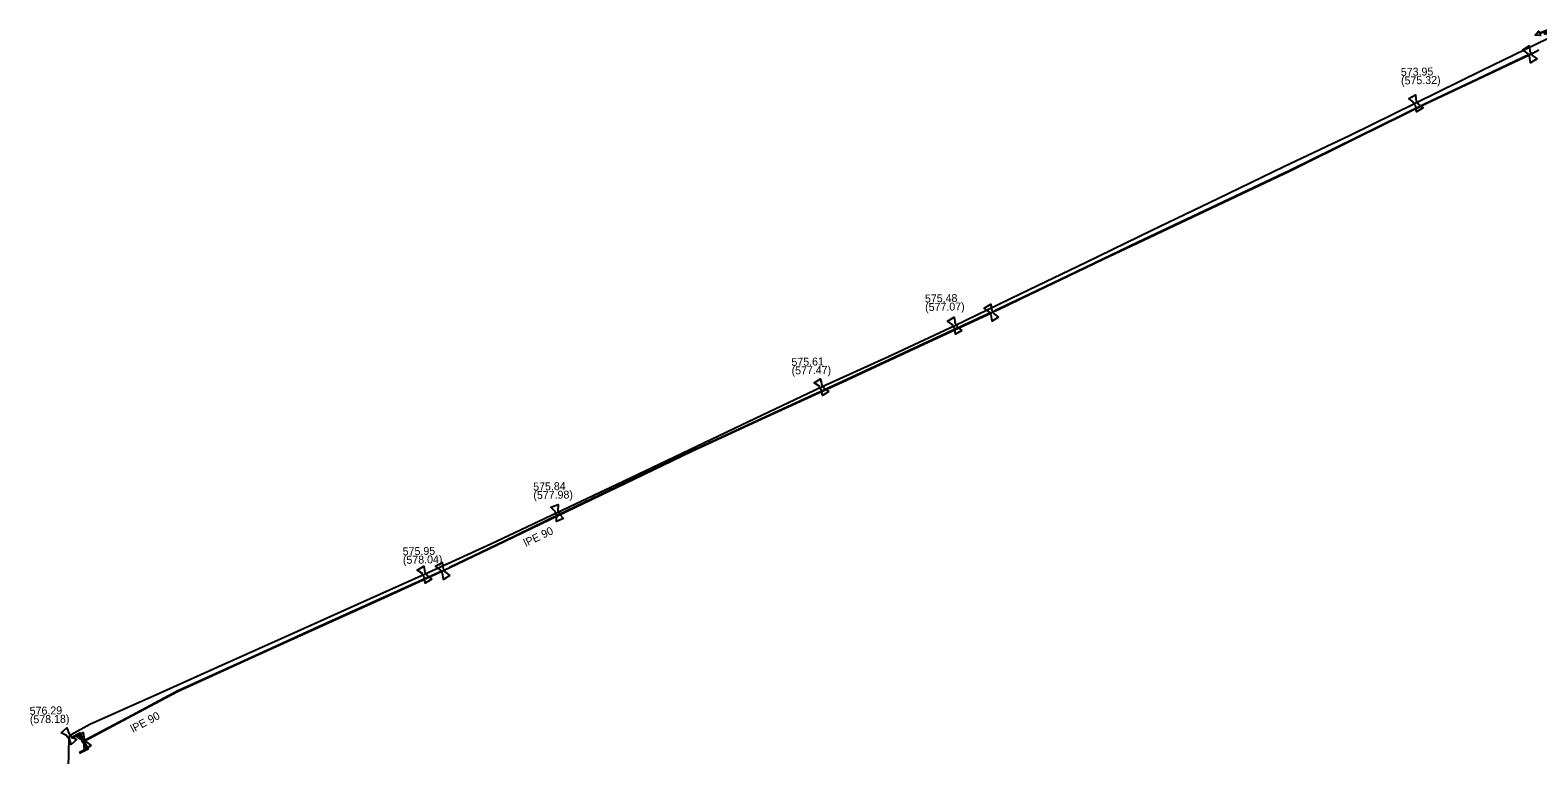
# Model space of a CAD drawing. Extents: x -643544 to -637295, y -1119190 to -1111715.
# Drawn here: x -642439.1 to -642192.2, y -1116598.6 to -1116479.8 of the extents above; entities that cross this region are included whole.
import ezdxf

# ---------------------------------------------------------------- set-up
doc = ezdxf.new("R2010")
doc.units = 0
for name, color, linetype in [('Default', 7, 'Continuous'), ('VP Chránička', 7, 'Continuous'), ('VP Chránička - okraje', 7, 'Continuous'), ('VP Hydrant', 7, 'Continuous'), ('VP Lomový bod', 7, 'Continuous'), ('VP Lomový bod - popis', 7, 'Continuous'), ('VP Zaslepení řadu', 7, 'Continuous'), ('VP Řad', 7, 'Continuous'), ('VP Řad - popis', 7, 'Continuous')]:
    doc.layers.add(name, color=color, linetype=linetype)

msp = doc.modelspace()

# ---------------------------------------------------------------- linework, layer by layer
at = {"layer": 'Default'}
for points in [[(-642193.54, -1116484.1), (-642193.59, -1116484.09), (-642193.64, -1116484.06), (-642193.72, -1116484.02), (-642193.76, -1116483.95), (-642193.8, -1116483.88), (-642193.8, -1116483.8), (-642193.8, -1116483.74), (-642193.79, -1116483.69)], [(-642193.44, -1116483.48), (-642193.39, -1116483.49), (-642193.34, -1116483.52), (-642193.26, -1116483.56), (-642193.22, -1116483.63), (-642193.18, -1116483.7), (-642193.18, -1116483.79), (-642193.18, -1116483.84), (-642193.19, -1116483.89)], [(-642212.22, -1116492.11), (-642212.27, -1116492.1), (-642212.31, -1116492.07), (-642212.39, -1116492.03), (-642212.43, -1116491.96), (-642212.47, -1116491.89), (-642212.47, -1116491.8), (-642212.47, -1116491.75), (-642212.46, -1116491.7)], [(-642212.1, -1116491.49), (-642212.05, -1116491.5), (-642212, -1116491.53), (-642211.93, -1116491.57), (-642211.89, -1116491.64), (-642211.85, -1116491.71), (-642211.85, -1116491.8), (-642211.85, -1116491.85), (-642211.86, -1116491.9)], [(-642281.73, -1116526.42), (-642281.78, -1116526.41), (-642281.83, -1116526.38), (-642281.91, -1116526.34), (-642281.95, -1116526.27), (-642281.99, -1116526.2), (-642281.99, -1116526.12), (-642281.99, -1116526.06), (-642281.98, -1116526.01)], [(-642281.63, -1116525.8), (-642281.58, -1116525.81), (-642281.53, -1116525.84), (-642281.45, -1116525.88), (-642281.41, -1116525.95), (-642281.37, -1116526.02), (-642281.37, -1116526.11), (-642281.37, -1116526.16), (-642281.38, -1116526.21)], [(-642287.74, -1116528.56), (-642287.79, -1116528.55), (-642287.83, -1116528.52), (-642287.91, -1116528.48), (-642287.95, -1116528.41), (-642287.99, -1116528.34), (-642287.99, -1116528.25), (-642287.99, -1116528.2), (-642287.97, -1116528.15)], [(-642287.62, -1116527.94), (-642287.57, -1116527.95), (-642287.52, -1116527.98), (-642287.45, -1116528.02), (-642287.41, -1116528.09), (-642287.37, -1116528.16), (-642287.37, -1116528.25), (-642287.37, -1116528.3), (-642287.38, -1116528.35)], [(-642309.55, -1116538.63), (-642309.6, -1116538.62), (-642309.65, -1116538.6), (-642309.73, -1116538.56), (-642309.77, -1116538.49), (-642309.82, -1116538.42), (-642309.82, -1116538.34), (-642309.83, -1116538.28), (-642309.81, -1116538.23)], [(-642309.47, -1116538.01), (-642309.42, -1116538.02), (-642309.37, -1116538.04), (-642309.29, -1116538.08), (-642309.25, -1116538.15), (-642309.2, -1116538.22), (-642309.2, -1116538.3), (-642309.19, -1116538.36), (-642309.21, -1116538.41)], [(-642352.88, -1116559.23), (-642352.93, -1116559.21), (-642352.97, -1116559.18), (-642353.04, -1116559.12), (-642353.07, -1116559.04), (-642353.1, -1116558.97), (-642353.09, -1116558.89), (-642353.08, -1116558.83), (-642353.06, -1116558.78)], [(-642352.68, -1116558.63), (-642352.63, -1116558.65), (-642352.58, -1116558.69), (-642352.52, -1116558.74), (-642352.49, -1116558.82), (-642352.46, -1116558.89), (-642352.47, -1116558.98), (-642352.48, -1116559.03), (-642352.5, -1116559.08)], [(-642374.58, -1116569.34), (-642374.63, -1116569.33), (-642374.68, -1116569.31), (-642374.75, -1116569.26), (-642374.8, -1116569.19), (-642374.84, -1116569.12), (-642374.84, -1116569.04), (-642374.84, -1116568.98), (-642374.83, -1116568.93)], [(-642374.48, -1116568.72), (-642374.43, -1116568.73), (-642374.38, -1116568.76), (-642374.31, -1116568.8), (-642374.26, -1116568.87), (-642374.22, -1116568.94), (-642374.22, -1116569.02), (-642374.22, -1116569.08), (-642374.23, -1116569.13)], [(-642371.59, -1116568.74), (-642371.64, -1116568.73), (-642371.69, -1116568.7), (-642371.77, -1116568.66), (-642371.81, -1116568.59), (-642371.85, -1116568.52), (-642371.85, -1116568.44), (-642371.85, -1116568.38), (-642371.84, -1116568.33)], [(-642371.49, -1116568.12), (-642371.44, -1116568.13), (-642371.39, -1116568.16), (-642371.31, -1116568.2), (-642371.27, -1116568.27), (-642371.23, -1116568.34), (-642371.23, -1116568.43), (-642371.23, -1116568.48), (-642371.24, -1116568.53)], [(-642432.75, -1116595.19), (-642432.7, -1116595.19), (-642432.64, -1116595.21), (-642432.57, -1116595.23), (-642432.51, -1116595.3), (-642432.46, -1116595.36), (-642432.44, -1116595.44), (-642432.43, -1116595.5), (-642432.44, -1116595.55)], [(-642432.75, -1116595.81), (-642432.8, -1116595.81), (-642432.85, -1116595.8), (-642432.93, -1116595.77), (-642432.99, -1116595.7), (-642433.04, -1116595.64), (-642433.06, -1116595.56), (-642433.07, -1116595.51), (-642433.06, -1116595.45)], [(-642430.35, -1116596.61), (-642430.4, -1116596.6), (-642430.45, -1116596.57), (-642430.53, -1116596.53), (-642430.57, -1116596.46), (-642430.61, -1116596.39), (-642430.61, -1116596.31), (-642430.61, -1116596.25), (-642430.6, -1116596.2)], [(-642430.25, -1116595.99), (-642430.2, -1116596), (-642430.15, -1116596.03), (-642430.07, -1116596.07), (-642430.03, -1116596.14), (-642429.99, -1116596.21), (-642429.99, -1116596.3), (-642429.99, -1116596.35), (-642430, -1116596.4)]]:
    msp.add_open_spline(points, degree=3, dxfattribs=at)
at = {"layer": 'VP Chránička'}
for points in [[(-642281.04, -1116525.78), (-642280.44, -1116525.51), (-642275.38, -1116523.09), (-642269.08, -1116520.07), (-642263.39, -1116517.35), (-642257.71, -1116514.63), (-642245.24, -1116508.73), (-642232.77, -1116502.83), (-642221.7, -1116497.35), (-642210.63, -1116491.88), (-642202.06, -1116487.83), (-642193.49, -1116483.79)], [(-642370.39, -1116567.88), (-642361.42, -1116563.54), (-642352.56, -1116559.27), (-642341.73, -1116554.07), (-642330.9, -1116548.87), (-642318.59, -1116543.18), (-642306.16, -1116537.46), (-642292.79, -1116531.25), (-642281.68, -1116526.11)], [(-642430.3, -1116596.3), (-642422.33, -1116592.06), (-642415, -1116588.17), (-642403.43, -1116582.9), (-642391.85, -1116577.63), (-642381.7, -1116573.03), (-642371.54, -1116568.43)]]:
    msp.add_lwpolyline(points, dxfattribs=at)
at = {"layer": 'VP Chránička - okraje'}
for points in [[(-642281.07, -1116525.71), (-642280.47, -1116525.44), (-642275.41, -1116523.02), (-642269.11, -1116520), (-642263.42, -1116517.28), (-642257.74, -1116514.56), (-642232.8, -1116502.76), (-642221.73, -1116497.29), (-642210.66, -1116491.81), (-642202.09, -1116487.77), (-642193.52, -1116483.72)], [(-642193.46, -1116483.86), (-642202.03, -1116487.9), (-642210.6, -1116491.95), (-642221.67, -1116497.42), (-642232.74, -1116502.9), (-642257.68, -1116514.7), (-642263.36, -1116517.42), (-642269.04, -1116520.14), (-642275.35, -1116523.16), (-642280.41, -1116525.58), (-642281.01, -1116525.85)], [(-642370.42, -1116567.81), (-642361.45, -1116563.48), (-642352.59, -1116559.2), (-642341.76, -1116554), (-642330.93, -1116548.8), (-642318.62, -1116543.11), (-642306.19, -1116537.39), (-642292.82, -1116531.18), (-642281.71, -1116526.04)], [(-642281.65, -1116526.18), (-642292.76, -1116531.32), (-642306.13, -1116537.53), (-642318.55, -1116543.24), (-642330.87, -1116548.94), (-642341.7, -1116554.14), (-642352.53, -1116559.34), (-642361.38, -1116563.61), (-642370.36, -1116567.95)], [(-642430.34, -1116596.23), (-642422.36, -1116592), (-642415.03, -1116588.1), (-642403.46, -1116582.83), (-642391.88, -1116577.56), (-642381.73, -1116572.96), (-642371.57, -1116568.36)], [(-642371.51, -1116568.5), (-642381.66, -1116573.1), (-642391.82, -1116577.7), (-642403.39, -1116582.97), (-642414.97, -1116588.24), (-642422.29, -1116592.13), (-642430.26, -1116596.37)]]:
    msp.add_lwpolyline(points, dxfattribs=at)
at = {"layer": 'VP Hydrant'}
msp.add_lwpolyline([(-642190.76, -1116480.2), (-642190.85, -1116479.97), (-642191.9, -1116480.39), (-642191.78, -1116480.68), (-642192.62, -1116480.61), (-642192.06, -1116479.98), (-642191.94, -1116480.27), (-642190.78, -1116479.81), (-642190.64, -1116480.16), (-642190.3, -1116480.02), (-642190.25, -1116480.14), (-642190.6, -1116480.27), (-642190.46, -1116480.62), (-642190.58, -1116480.66), (-642190.71, -1116480.32), (-642191.06, -1116480.46), (-642191.11, -1116480.34), (-642190.76, -1116480.2)], dxfattribs=at)
at = {"layer": 'VP Lomový bod'}
for points in [[(-642193.79, -1116483.69), (-642194.67, -1116483.04), (-642193.6, -1116482.4), (-642193.44, -1116483.48)], [(-642193.19, -1116483.89), (-642192.31, -1116484.54)], [(-642192.31, -1116484.54), (-642193.38, -1116485.18), (-642193.54, -1116484.1)], [(-642212.46, -1116491.7), (-642213.33, -1116491.04), (-642212.25, -1116490.41), (-642212.1, -1116491.49)], [(-642210.99, -1116492.56), (-642212.07, -1116493.19), (-642212.22, -1116492.11)], [(-642211.86, -1116491.9), (-642210.99, -1116492.56)], [(-642281.98, -1116526.01), (-642282.86, -1116525.36), (-642281.79, -1116524.72), (-642281.63, -1116525.8)], [(-642287.97, -1116528.15), (-642288.85, -1116527.48), (-642287.77, -1116526.86), (-642287.62, -1116527.94)], [(-642287.38, -1116528.35), (-642286.51, -1116529.02)], [(-642280.5, -1116526.86), (-642281.57, -1116527.5), (-642281.73, -1116526.42)], [(-642281.38, -1116526.21), (-642280.5, -1116526.86)], [(-642286.51, -1116529.02), (-642287.59, -1116529.64), (-642287.74, -1116528.56)], [(-642309.81, -1116538.23), (-642310.72, -1116537.62), (-642309.67, -1116536.93), (-642309.47, -1116538.01)], [(-642308.3, -1116539.02), (-642309.35, -1116539.71), (-642309.55, -1116538.63)], [(-642309.21, -1116538.41), (-642308.3, -1116539.02)], [(-642353.06, -1116558.78), (-642353.82, -1116558), (-642352.66, -1116557.54), (-642352.68, -1116558.63)], [(-642351.74, -1116559.86), (-642352.9, -1116560.32), (-642352.88, -1116559.23)], [(-642352.5, -1116559.08), (-642351.74, -1116559.86)], [(-642374.83, -1116568.93), (-642375.71, -1116568.29), (-642374.65, -1116567.64), (-642374.48, -1116568.72)], [(-642371.84, -1116568.33), (-642372.72, -1116567.68), (-642371.65, -1116567.04), (-642371.49, -1116568.12)], [(-642373.35, -1116569.77), (-642374.41, -1116570.42), (-642374.58, -1116569.34)], [(-642374.23, -1116569.13), (-642373.35, -1116569.77)], [(-642370.36, -1116569.18), (-642371.43, -1116569.82), (-642371.59, -1116568.74)], [(-642371.24, -1116568.53), (-642370.36, -1116569.18)], [(-642433.06, -1116595.45), (-642434.04, -1116594.96), (-642433.09, -1116594.14), (-642432.75, -1116595.19)], [(-642430.6, -1116596.2), (-642431.48, -1116595.55), (-642430.41, -1116594.91), (-642430.25, -1116595.99)], [(-642431.46, -1116596.04), (-642432.41, -1116596.86), (-642432.75, -1116595.81)], [(-642432.44, -1116595.55), (-642431.46, -1116596.04)], [(-642429.12, -1116597.05), (-642430.19, -1116597.69), (-642430.35, -1116596.61)], [(-642430, -1116596.4), (-642429.12, -1116597.05)]]:
    msp.add_lwpolyline(points, dxfattribs=at)
at = {"layer": 'VP Zaslepení řadu'}
msp.add_lwpolyline([(-642431.02, -1116598.16), (-642429.86, -1116597.55), (-642431.07, -1116595.22), (-642432.24, -1116595.83), (-642432.32, -1116595.67), (-642431, -1116594.97), (-642429.6, -1116597.63), (-642430.93, -1116598.32), (-642431.02, -1116598.16)], dxfattribs=at)
at = {"layer": 'VP Řad'}
for points in [[(-642190.61, -1116481.26), (-642201.41, -1116486.49), (-642212.16, -1116491.8), (-642222.95, -1116497.06), (-642233.77, -1116502.23), (-642244.58, -1116507.45), (-642255.39, -1116512.66), (-642266.19, -1116517.88), (-642276.87, -1116523.03), (-642287.68, -1116528.25), (-642298.56, -1116533.34), (-642309.51, -1116538.32), (-642320.34, -1116543.48), (-642331.18, -1116548.64), (-642341.95, -1116553.77), (-642352.78, -1116558.93), (-642363.64, -1116564.04), (-642374.53, -1116569.03), (-642385.48, -1116573.94), (-642396.43, -1116578.86), (-642407.37, -1116583.77), (-642418.32, -1116588.69), (-642429.34, -1116593.63), (-642432.41, -1116595.29), (-642432.75, -1116595.5), (-642432.79, -1116595.88), (-642432.88, -1116600.71)], [(-642430.3, -1116596.3), (-642429.65, -1116595.96), (-642415, -1116588.17), (-642391.85, -1116577.63), (-642371.54, -1116568.43), (-642352.56, -1116559.27), (-642330.9, -1116548.87), (-642318.59, -1116543.18), (-642306.16, -1116537.46), (-642300.84, -1116534.97), (-642284.74, -1116527.53), (-642281.68, -1116526.11), (-642281.04, -1116525.78), (-642280.44, -1116525.51), (-642269.08, -1116520.07), (-642257.71, -1116514.63), (-642245.24, -1116508.73), (-642232.77, -1116502.83), (-642221.7, -1116497.35), (-642210.63, -1116491.88), (-642202.06, -1116487.83), (-642193.49, -1116483.79), (-642192.53, -1116483.33), (-642192.04, -1116483.05)]]:
    msp.add_lwpolyline(points, dxfattribs=at)

# ---------------------------------------------------------------- texts
at = {"layer": 'VP Lomový bod - popis'}
for s, p in [('573.95', (-642214.62, -1116487.32)), ('(575.32)', (-642214.59, -1116488.72)), ('575.48', (-642292.56, -1116524.45)), ('(577.07)', (-642292.53, -1116525.85)), ('575.61', (-642314.43, -1116534.84)), ('(577.47)', (-642314.4, -1116536.24)), ('575.84', (-642356.72, -1116555.27)), ('(577.98)', (-642356.69, -1116556.67)), ('575.95', (-642378.09, -1116565.88)), ('(578.04)', (-642378.06, -1116567.28)), ('576.29', (-642439.18, -1116592.02)), ('(578.18)', (-642439.15, -1116593.42))]:
    msp.add_text(s, height=1.3, rotation=1, dxfattribs=at).set_placement(p)
at = {"layer": 'VP Řad - popis'}
for rotation, p in [(25.7626, (-642357.91, -1116564.52)), (28.0014, (-642422.25, -1116594.98))]:
    msp.add_text('lPE 90', height=1.3, rotation=rotation, dxfattribs=at).set_placement(p)

doc.saveas('drawing.dxf')
